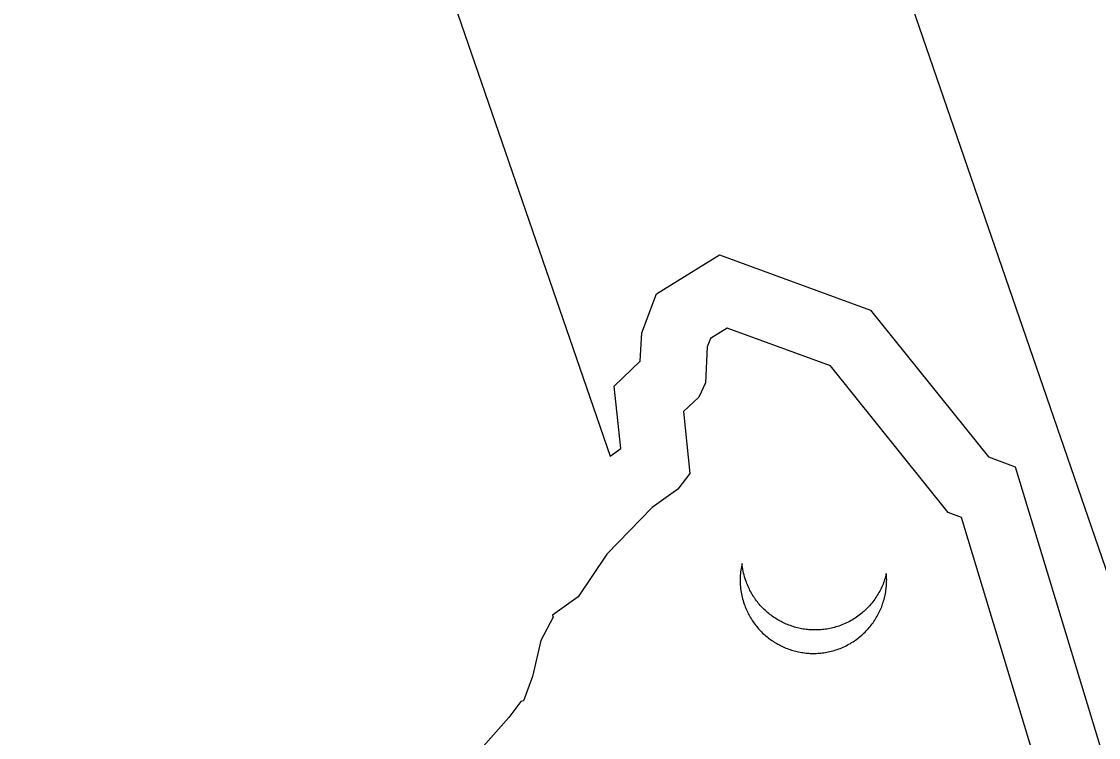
# Model space of a CAD drawing. Extents: x 1581789 to 1622364, y 1043167 to 1103486.
# Drawn here: x 1602198.304 to 1602202.37, y 1087786.215 to 1087788.92 of the extents above; entities that cross this region are included whole.
import ezdxf

# ---------------------------------------------------------------- set-up
doc = ezdxf.new("R2010")
doc.units = 0
doc.layers.add('RD_PD_PatLn2', color=7, linetype='Continuous')

msp = doc.modelspace()

# ---------------------------------------------------------------- linework, layer by layer
at = {"layer": 'RD_PD_PatLn2'}
for p, q in [((1602205.8593, 1087776.7781), (1602199.8502, 1087794.2641)), ((1602205.8624, 1087776.769), (1602199.8533, 1087794.255)), ((1602200.968, 1087787.762), (1602200.905, 1087787.7228)), ((1602201.3583, 1087787.6192), (1602200.968, 1087787.762)), ((1602200.905, 1087787.7228), (1602200.8929, 1087787.6914)), ((1602200.8929, 1087787.6914), (1602200.8861, 1087787.5551)), ((1602201.8019, 1087787.0648), (1602201.3583, 1087787.6192)), ((1602200.8861, 1087787.5551), (1602200.8604, 1087787.5008)), ((1602200.8604, 1087787.5008), (1602200.8028, 1087787.4459)), ((1602200.8028, 1087787.4459), (1602200.8269, 1087787.2125)), ((1602200.8269, 1087787.2125), (1602200.7819, 1087787.1528)), ((1602200.7819, 1087787.1528), (1602200.6847, 1087787.0837)), ((1602200.6847, 1087787.0837), (1602200.5139, 1087786.908)), ((1602201.852, 1087787.0462), (1602201.8019, 1087787.0648)), ((1602202.2651, 1087785.6841), (1602201.852, 1087787.0462)), ((1602200.5139, 1087786.908), (1602200.4053, 1087786.7461)), ((1602200.4053, 1087786.7461), (1602200.3085, 1087786.677)), ((1602200.3113, 1087786.6689), (1602200.2645, 1087786.5813)), ((1602200.3085, 1087786.677), (1602200.3113, 1087786.6689)), ((1602200.2645, 1087786.5813), (1602200.2332, 1087786.4458)), ((1602200.2332, 1087786.4458), (1602200.1993, 1087786.3537)), ((1602200.1892, 1087786.3502), (1602200.1441, 1087786.2898)), ((1602200.1993, 1087786.3537), (1602200.1892, 1087786.3502)), ((1602200.1441, 1087786.2898), (1602200.0179, 1087786.1483))]:
    msp.add_line(p, q, dxfattribs=at)
for points in [[(1602198.3039, 1087793.7328), (1602200.5258, 1087787.2776), (1602200.566, 1087787.3061), (1602200.5412, 1087787.5423), (1602200.6398, 1087787.6361), (1602200.6454, 1087787.7439), (1602200.7014, 1087787.8906), (1602200.9395, 1087788.0389), (1602201.5096, 1087787.83), (1602201.9541, 1087787.275), (1602202.0553, 1087787.2372), (1602202.5383, 1087785.6448), (1602202.2359, 1087785.1833), (1602202.5478, 1087784.2205), (1602202.3484, 1087783.8354), (1602201.97, 1087783.0751), (1602204.3162, 1087776.2478)], [(1602201.0243, 1087786.872), (1602201.0229, 1087786.8658), (1602201.0215, 1087786.8596), (1602201.0205, 1087786.8534), (1602201.0195, 1087786.8471), (1602201.0188, 1087786.8409), (1602201.0181, 1087786.8346), (1602201.0175, 1087786.8282), (1602201.0172, 1087786.8219), (1602201.0169, 1087786.8155), (1602201.017, 1087786.8092), (1602201.0171, 1087786.8027), (1602201.0172, 1087786.7963), (1602201.0176, 1087786.7899), (1602201.0181, 1087786.7834), (1602201.0186, 1087786.7769), (1602201.0197, 1087786.7706), (1602201.0205, 1087786.7641), (1602201.0217, 1087786.7576), (1602201.0228, 1087786.7511), (1602201.0243, 1087786.7447), (1602201.0262, 1087786.7384), (1602201.0277, 1087786.7319), (1602201.0299, 1087786.7255), (1602201.0317, 1087786.7191), (1602201.034, 1087786.7136), (1602201.0359, 1087786.708), (1602201.0381, 1087786.7026), (1602201.0403, 1087786.6972), (1602201.0428, 1087786.6919), (1602201.0453, 1087786.6867), (1602201.0478, 1087786.6815), (1602201.0506, 1087786.6764), (1602201.0534, 1087786.6714), (1602201.0565, 1087786.6665), (1602201.0593, 1087786.6616), (1602201.0623, 1087786.6568), (1602201.0657, 1087786.6521), (1602201.069, 1087786.6476), (1602201.0723, 1087786.643), (1602201.0757, 1087786.6385), (1602201.0793, 1087786.6342), (1602201.0829, 1087786.6298), (1602201.0864, 1087786.6256), (1602201.0903, 1087786.6215), (1602201.0942, 1087786.6174), (1602201.098, 1087786.6134), (1602201.1018, 1087786.6095), (1602201.106, 1087786.6057), (1602201.1101, 1087786.602), (1602201.1145, 1087786.5984), (1602201.1185, 1087786.5948), (1602201.1229, 1087786.5913), (1602201.1275, 1087786.588), (1602201.1318, 1087786.5847), (1602201.1365, 1087786.5816), (1602201.141, 1087786.5785), (1602201.1456, 1087786.5754), (1602201.1505, 1087786.5726), (1602201.155, 1087786.5697), (1602201.1598, 1087786.567), (1602201.1649, 1087786.5645), (1602201.1697, 1087786.5619), (1602201.1747, 1087786.5595), (1602201.1797, 1087786.5572), (1602201.1847, 1087786.5549), (1602201.1897, 1087786.5528), (1602201.195, 1087786.5508), (1602201.2002, 1087786.5489), (1602201.2054, 1087786.547), (1602201.2106, 1087786.5453), (1602201.2158, 1087786.5436), (1602201.2212, 1087786.5422), (1602201.2266, 1087786.5408), (1602201.232, 1087786.5395), (1602201.2373, 1087786.5383), (1602201.243, 1087786.5372), (1602201.2483, 1087786.5362), (1602201.2538, 1087786.5354), (1602201.2594, 1087786.5346), (1602201.2649, 1087786.5339), (1602201.2704, 1087786.5334), (1602201.2761, 1087786.5331), (1602201.2816, 1087786.5327), (1602201.2873, 1087786.5325), (1602201.2929, 1087786.5324), (1602201.2985, 1087786.5325), (1602201.3041, 1087786.5326), (1602201.3097, 1087786.5328), (1602201.3155, 1087786.5333), (1602201.321, 1087786.5337), (1602201.3268, 1087786.5344), (1602201.3325, 1087786.5352), (1602201.3382, 1087786.5361), (1602201.3439, 1087786.537), (1602201.3495, 1087786.5381), (1602201.3551, 1087786.5393), (1602201.3609, 1087786.5408), (1602201.3664, 1087786.5422), (1602201.3722, 1087786.5438)], [(1602201.4514, 1087786.6661), (1602201.4462, 1087786.6628), (1602201.441, 1087786.6596), (1602201.4357, 1087786.6565), (1602201.43, 1087786.6534), (1602201.4247, 1087786.6506), (1602201.4189, 1087786.6478), (1602201.4131, 1087786.6452), (1602201.4073, 1087786.6426), (1602201.4014, 1087786.6402), (1602201.3955, 1087786.6379), (1602201.3896, 1087786.6358), (1602201.3839, 1087786.6339), (1602201.3784, 1087786.6323), (1602201.3727, 1087786.6306), (1602201.3672, 1087786.6292), (1602201.3613, 1087786.6277), (1602201.3557, 1087786.6266), (1602201.3501, 1087786.6254), (1602201.3445, 1087786.6245), (1602201.3388, 1087786.6236), (1602201.3331, 1087786.6228), (1602201.3273, 1087786.6222), (1602201.3218, 1087786.6217), (1602201.316, 1087786.6213), (1602201.3104, 1087786.621), (1602201.3048, 1087786.6209), (1602201.2992, 1087786.6209), (1602201.2935, 1087786.6209), (1602201.2878, 1087786.6211), (1602201.2824, 1087786.6215), (1602201.2766, 1087786.6218), (1602201.2712, 1087786.6224), (1602201.2657, 1087786.6231), (1602201.2601, 1087786.6238), (1602201.2545, 1087786.6246), (1602201.2489, 1087786.6256), (1602201.2436, 1087786.6267), (1602201.2383, 1087786.6279), (1602201.2329, 1087786.6292), (1602201.2275, 1087786.6306), (1602201.222, 1087786.6321), (1602201.2169, 1087786.6338), (1602201.2117, 1087786.6355), (1602201.2065, 1087786.6373), (1602201.2012, 1087786.6392), (1602201.196, 1087786.6412), (1602201.191, 1087786.6434), (1602201.186, 1087786.6456), (1602201.181, 1087786.6479), (1602201.1759, 1087786.6503), (1602201.1712, 1087786.6529), (1602201.1661, 1087786.6554), (1602201.1613, 1087786.6581), (1602201.1567, 1087786.661), (1602201.1519, 1087786.6639), (1602201.1473, 1087786.6669), (1602201.1427, 1087786.67), (1602201.1381, 1087786.6732), (1602201.1338, 1087786.6765), (1602201.1292, 1087786.6797), (1602201.1248, 1087786.6832), (1602201.1207, 1087786.6868), (1602201.1163, 1087786.6904), (1602201.1122, 1087786.6941), (1602201.1081, 1087786.6979), (1602201.1043, 1087786.7019), (1602201.1004, 1087786.7059), (1602201.0966, 1087786.7099), (1602201.0927, 1087786.714), (1602201.0891, 1087786.7183), (1602201.0855, 1087786.7226), (1602201.0819, 1087786.7269), (1602201.0786, 1087786.7315), (1602201.0753, 1087786.736), (1602201.0719, 1087786.7406), (1602201.0686, 1087786.7452), (1602201.0655, 1087786.75), (1602201.0628, 1087786.755), (1602201.0597, 1087786.7598), (1602201.0569, 1087786.7649), (1602201.0541, 1087786.7699), (1602201.0516, 1087786.7751), (1602201.0491, 1087786.7804), (1602201.0466, 1087786.7856), (1602201.0444, 1087786.791), (1602201.0422, 1087786.7964), (1602201.0403, 1087786.802), (1602201.038, 1087786.8075), (1602201.0359, 1087786.8147), (1602201.0338, 1087786.8218), (1602201.0317, 1087786.8289), (1602201.03, 1087786.8361), (1602201.0285, 1087786.8433), (1602201.0271, 1087786.8505), (1602201.0261, 1087786.8576), (1602201.025, 1087786.8648), (1602201.0243, 1087786.872), (1602201.0243, 1087786.872)], [(1602201.3722, 1087786.5438), (1602201.3776, 1087786.5455), (1602201.3833, 1087786.5474), (1602201.3893, 1087786.5495), (1602201.3949, 1087786.5516), (1602201.4004, 1087786.5539), (1602201.4063, 1087786.5564), (1602201.4118, 1087786.5589), (1602201.4172, 1087786.5616), (1602201.4226, 1087786.5643), (1602201.4276, 1087786.5671), (1602201.4329, 1087786.5701), (1602201.4379, 1087786.5731), (1602201.4431, 1087786.5763), (1602201.448, 1087786.5796), (1602201.4529, 1087786.5829), (1602201.4577, 1087786.5864), (1602201.4624, 1087786.5899), (1602201.4668, 1087786.5935), (1602201.4715, 1087786.5973), (1602201.4759, 1087786.6011), (1602201.4802, 1087786.605), (1602201.4844, 1087786.609), (1602201.4887, 1087786.6131), (1602201.4926, 1087786.6172), (1602201.4967, 1087786.6215), (1602201.5005, 1087786.6257), (1602201.5043, 1087786.6301), (1602201.5081, 1087786.6346), (1602201.5115, 1087786.6391), (1602201.5151, 1087786.6437), (1602201.5185, 1087786.6484), (1602201.5218, 1087786.6531), (1602201.5248, 1087786.6578), (1602201.528, 1087786.6627), (1602201.5309, 1087786.6676), (1602201.5338, 1087786.6726), (1602201.5366, 1087786.6776), (1602201.5394, 1087786.6828), (1602201.5419, 1087786.6879), (1602201.5444, 1087786.6931), (1602201.5468, 1087786.6983), (1602201.5489, 1087786.7036), (1602201.5512, 1087786.709), (1602201.5533, 1087786.7144), (1602201.5549, 1087786.7197), (1602201.5569, 1087786.7252), (1602201.5586, 1087786.7307), (1602201.5602, 1087786.7363), (1602201.5618, 1087786.7419), (1602201.563, 1087786.7475), (1602201.5643, 1087786.7531), (1602201.5655, 1087786.7588), (1602201.5663, 1087786.7645), (1602201.5672, 1087786.7702), (1602201.568, 1087786.776), (1602201.5685, 1087786.7817), (1602201.5693, 1087786.7876), (1602201.5695, 1087786.7933), (1602201.5699, 1087786.7992), (1602201.57, 1087786.8051), (1602201.5701, 1087786.8109), (1602201.5699, 1087786.8168), (1602201.5696, 1087786.8227), (1602201.5693, 1087786.8286), (1602201.5687, 1087786.8344), (1602201.5675, 1087786.8287), (1602201.566, 1087786.8229), (1602201.5641, 1087786.8171), (1602201.5625, 1087786.8115), (1602201.5606, 1087786.8058), (1602201.5583, 1087786.8001), (1602201.5563, 1087786.7946), (1602201.554, 1087786.7891), (1602201.5516, 1087786.7837), (1602201.5489, 1087786.7782), (1602201.5465, 1087786.7729), (1602201.5438, 1087786.7676), (1602201.5407, 1087786.7623), (1602201.5379, 1087786.7571), (1602201.5347, 1087786.752), (1602201.5315, 1087786.7469), (1602201.5283, 1087786.742), (1602201.525, 1087786.7371), (1602201.5214, 1087786.7322), (1602201.5177, 1087786.7275), (1602201.5141, 1087786.7228), (1602201.51, 1087786.7181), (1602201.5063, 1087786.7136), (1602201.5022, 1087786.7091), (1602201.498, 1087786.7048), (1602201.4939, 1087786.7005), (1602201.4893, 1087786.6962), (1602201.4851, 1087786.6922), (1602201.4805, 1087786.6882), (1602201.4758, 1087786.6842), (1602201.4712, 1087786.6804), (1602201.4665, 1087786.6767), (1602201.4614, 1087786.673), (1602201.4566, 1087786.6696), (1602201.4514, 1087786.6661)]]:
    msp.add_lwpolyline(points, dxfattribs=at)

doc.saveas('drawing.dxf')
